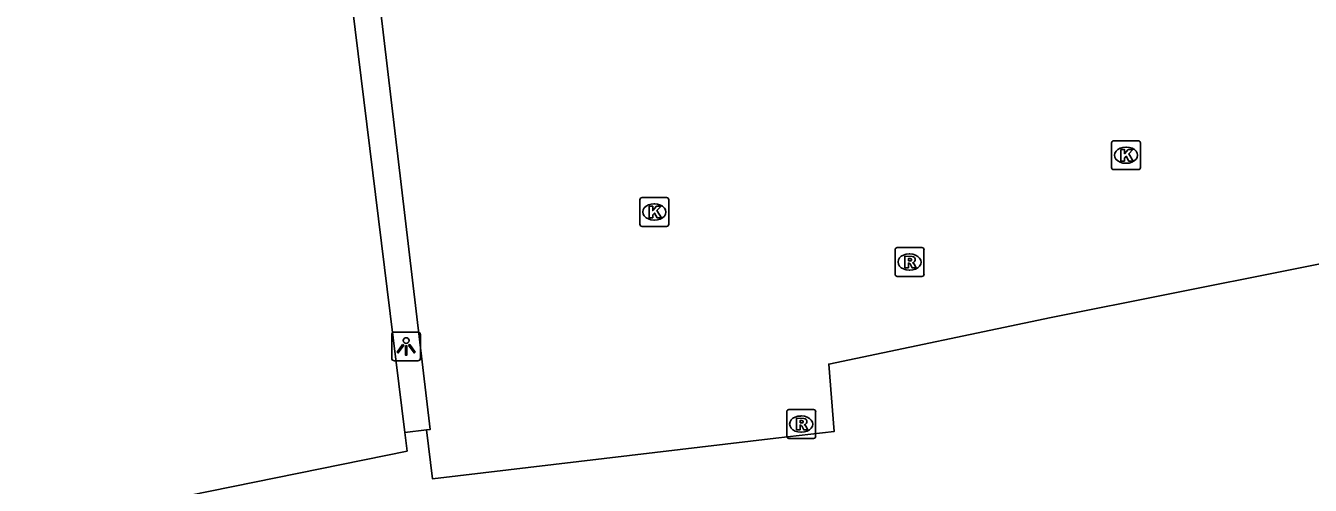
# Model space of a CAD drawing. Extents: x 161477 to 163040, y 383680 to 384868.
# Drawn here: x 162206.02 to 162250.56, y 383994.05 to 384010 of the extents above; entities that cross this region are included whole.
import ezdxf

# ---------------------------------------------------------------- set-up
doc = ezdxf.new("R2010")
doc.units = 0
for name, color, linetype in [('IMGEO_Haag', 7, 'Continuous'), ('IMGEO_Kolk', 7, 'Continuous'), ('IMGEO_Lichtpunt', 7, 'Continuous'), ('IMGEO_Loofbos', 7, 'Continuous'), ('IMGEO_Rioolput', 7, 'Continuous')]:
    doc.layers.add(name, color=color, linetype=linetype)

msp = doc.modelspace()

# ---------------------------------------------------------------- linework, layer by layer
at = {"layer": 'IMGEO_Haag'}
for points in [[(162219.917, 383995.975), (162220.046, 383995.991), (162214.99, 384038.711), (162240.134, 384041.676)], [(162214.028, 384039.472), (162216.229, 384019.733), (162219.167, 383995.88)], [(162219.917, 383995.975), (162219.167, 383995.88)]]:
    msp.add_lwpolyline(points, dxfattribs=at)
at = {"layer": 'IMGEO_Kolk'}
for p, q in [((162243.669, 384005.077), (162243.669, 384005.929)), ((162243.744, 384006.003), (162244.596, 384006.003)), ((162244.67, 384005.929), (162244.67, 384005.077)), ((162244.157, 384005.783), (162244.182, 384005.783)), ((162244.596, 384005.003), (162243.744, 384005.003)), ((162244.18, 384005.223), (162244.155, 384005.223)), ((162227.315, 384003.108), (162227.315, 384003.96)), ((162227.39, 384004.034), (162228.242, 384004.034)), ((162227.803, 384003.814), (162227.828, 384003.814)), ((162228.316, 384003.96), (162228.316, 384003.108)), ((162227.826, 384003.254), (162227.801, 384003.254)), ((162228.242, 384003.034), (162227.39, 384003.034))]:
    msp.add_line(p, q, dxfattribs=at)
for points in [[(162243.669, 384005.077), (162243.669, 384005.929)], [(162243.744, 384006.003), (162244.596, 384006.003)], [(162244.67, 384005.929), (162244.67, 384005.077)], [(162243.99, 384005.703), (162244.113, 384005.703), (162244.113, 384005.552), (162244.243, 384005.703), (162244.407, 384005.703), (162244.261, 384005.552), (162244.414, 384005.303), (162244.262, 384005.303), (162244.177, 384005.467), (162244.113, 384005.4), (162244.113, 384005.303), (162243.99, 384005.303), (162243.99, 384005.703)], [(162244.596, 384005.003), (162243.744, 384005.003)], [(162227.315, 384003.108), (162227.315, 384003.96)], [(162227.39, 384004.034), (162228.242, 384004.034)], [(162227.636, 384003.734), (162227.759, 384003.734), (162227.759, 384003.583), (162227.889, 384003.734), (162228.053, 384003.734), (162227.907, 384003.583), (162228.06, 384003.334), (162227.908, 384003.334), (162227.823, 384003.498), (162227.759, 384003.431), (162227.759, 384003.334), (162227.636, 384003.334), (162227.636, 384003.734)], [(162228.316, 384003.96), (162228.316, 384003.108)], [(162228.242, 384003.034), (162227.39, 384003.034)]]:
    msp.add_lwpolyline(points, dxfattribs=at)
for centre, start, end in [((162243.746, 384005.927), 91.552, 178.448), ((162243.746, 384005.927), 91.552, 178.448), ((162244.594, 384005.927), 1.552, 88.448), ((162244.594, 384005.927), 1.552, 88.448), ((162243.746, 384005.079), 181.552, 268.448), ((162243.746, 384005.079), 181.552, 268.448), ((162244.594, 384005.079), 271.552, 358.448), ((162244.594, 384005.079), 271.552, 358.448), ((162227.392, 384003.958), 91.552, 178.448), ((162227.392, 384003.958), 91.552, 178.448), ((162228.24, 384003.958), 1.552, 88.448), ((162228.24, 384003.958), 1.552, 88.448), ((162227.392, 384003.11), 181.552, 268.448), ((162227.392, 384003.11), 181.552, 268.448), ((162228.24, 384003.11), 271.552, 358.448), ((162228.24, 384003.11), 271.552, 358.448)]:
    msp.add_arc(centre, 0.0765, start, end, dxfattribs=at)
for centre, major_axis, ratio, start_param, end_param in [((162244.156, 384005.503), (-0.387, 0.002), 0.722429, 4.712389, 7.853982), ((162244.181, 384005.503), (-0.39, 0.002), 0.717154, 1.570796, 4.712389), ((162227.802, 384003.534), (-0.387, 0.002), 0.722429, 4.712389, 7.853982), ((162227.827, 384003.534), (-0.39, 0.002), 0.717154, 1.570796, 4.712389)]:
    msp.add_ellipse(centre, major_axis=major_axis, ratio=ratio, start_param=start_param, end_param=end_param, dxfattribs=at)
at = {"layer": 'IMGEO_Lichtpunt'}
for p, q in [((162218.712, 383999.274), (162218.712, 383998.467)), ((162218.712, 383999.274), (162218.712, 383998.467)), ((162219.614, 383999.369), (162218.806, 383999.369)), ((162219.614, 383999.369), (162218.806, 383999.369)), ((162219.708, 383998.467), (162219.708, 383999.274)), ((162219.708, 383998.467), (162219.708, 383999.274)), ((162218.806, 383998.373), (162219.614, 383998.373)), ((162218.806, 383998.373), (162219.614, 383998.373))]:
    msp.add_line(p, q, dxfattribs=at)
for points in [[(162219.086, 383998.938), (162219.125, 383998.91), (162218.937, 383998.648), (162218.899, 383998.675), (162219.086, 383998.938)], [(162219.188, 383998.89), (162219.235, 383998.89), (162219.235, 383998.568), (162219.188, 383998.568), (162219.188, 383998.89)], [(162219.298, 383998.91), (162219.336, 383998.937), (162219.523, 383998.675), (162219.484, 383998.647), (162219.298, 383998.91)]]:
    msp.add_lwpolyline(points, dxfattribs=at)
msp.add_circle((162219.211, 383999.072), 0.0994, dxfattribs=at)
for centre, start, end in [((162218.806, 383999.274), 90, 180), ((162218.806, 383999.274), 90, 180), ((162219.614, 383999.274), 0, 90), ((162219.614, 383999.274), 0, 90), ((162218.806, 383998.467), 180, 270), ((162218.806, 383998.467), 180, 270), ((162219.614, 383998.467), 270, 0), ((162219.614, 383998.467), 270, 360)]:
    msp.add_arc(centre, 0.0946, start, end, dxfattribs=at)
at = {"layer": 'IMGEO_Loofbos'}
for points in [[(162263.235, 384004.608), (162259.009, 384004.1), (162254.093, 384002.367), (162241.575, 383999.872), (162233.863, 383998.259), (162234.051, 383995.923), (162232.022, 383995.683), (162220.125, 383994.277), (162219.917, 383995.975)], [(162219.167, 383995.88), (162219.246, 383995.24), (162013.207, 383953.38)]]:
    msp.add_lwpolyline(points, dxfattribs=at)
at = {"layer": 'IMGEO_Rioolput'}
for p, q in [((162236.163, 384001.372), (162236.163, 384002.224)), ((162236.238, 384002.298), (162237.09, 384002.298)), ((162236.651, 384002.078), (162236.676, 384002.078)), ((162237.164, 384002.224), (162237.164, 384001.372)), ((162236.674, 384001.518), (162236.649, 384001.518)), ((162237.09, 384001.298), (162236.238, 384001.298)), ((162232.407, 383995.752), (162232.407, 383996.604)), ((162232.482, 383996.678), (162233.334, 383996.678)), ((162233.408, 383996.604), (162233.408, 383995.752)), ((162232.895, 383996.458), (162232.92, 383996.458)), ((162233.334, 383995.678), (162232.482, 383995.678)), ((162232.918, 383995.898), (162232.893, 383995.898))]:
    msp.add_line(p, q, dxfattribs=at)
for points in [[(162236.163, 384001.372), (162236.163, 384002.224)], [(162236.238, 384002.298), (162237.09, 384002.298)], [(162236.752, 384001.996), (162236.5, 384001.998), (162236.5, 384001.598)], [(162236.678, 384001.917), (162236.624, 384001.917), (162236.624, 384001.836)], [(162237.164, 384002.224), (162237.164, 384001.372)], [(162236.5, 384001.598), (162236.624, 384001.598), (162236.624, 384001.76), (162236.635, 384001.76)], [(162236.624, 384001.836), (162236.676, 384001.836)], [(162236.682, 384001.731), (162236.753, 384001.598), (162236.893, 384001.598), (162236.828, 384001.724)], [(162237.09, 384001.298), (162236.238, 384001.298)], [(162232.407, 383995.752), (162232.407, 383996.604)], [(162232.482, 383996.678), (162233.334, 383996.678)], [(162233.408, 383996.604), (162233.408, 383995.752)], [(162232.996, 383996.376), (162232.744, 383996.378), (162232.744, 383995.978)], [(162232.744, 383995.978), (162232.868, 383995.978), (162232.868, 383996.14), (162232.879, 383996.14)], [(162232.922, 383996.297), (162232.868, 383996.297), (162232.868, 383996.216)], [(162232.868, 383996.216), (162232.92, 383996.216)], [(162232.926, 383996.111), (162232.997, 383995.978), (162233.137, 383995.978), (162233.072, 383996.104)], [(162233.334, 383995.678), (162232.482, 383995.678)]]:
    msp.add_lwpolyline(points, dxfattribs=at)
for centre, radius, start, end in [((162236.24, 384002.222), 0.0765, 91.552, 178.448), ((162236.24, 384002.222), 0.0765, 91.552, 178.448), ((162236.684, 384001.821), 0.0964, 77.0061, 93.1865), ((162236.698, 384001.878), 0.0378, 276.6634, 79.6772), ((162236.751, 384001.886), 0.109, 350.3612, 89.416), ((162236.749, 384001.886), 0.112, 277.5842, 350.9817), ((162237.088, 384002.222), 0.0765, 1.552, 88.448), ((162237.088, 384002.222), 0.0765, 1.552, 88.448), ((162236.634, 384001.707), 0.0533, 26.0293, 88.6989), ((162236.66, 384002.025), 0.19, 274.7715, 282.9687), ((162236.733, 384001.671), 0.108, 29.5134, 73.7905), ((162236.24, 384001.374), 0.0765, 181.552, 268.448), ((162236.24, 384001.374), 0.0765, 181.552, 268.448), ((162237.088, 384001.374), 0.0765, 271.552, 358.448), ((162237.088, 384001.374), 0.0765, 271.552, 358.448), ((162232.484, 383996.602), 0.0765, 91.552, 178.448), ((162232.484, 383996.602), 0.0765, 91.552, 178.448), ((162233.332, 383996.602), 0.0765, 1.552, 88.448), ((162233.332, 383996.602), 0.0765, 1.552, 88.448), ((162232.878, 383996.087), 0.0533, 26.0293, 88.6989), ((162232.904, 383996.405), 0.19, 274.7715, 282.9687), ((162232.928, 383996.201), 0.0964, 77.0061, 93.1865), ((162232.942, 383996.258), 0.0378, 276.6634, 79.6772), ((162232.995, 383996.266), 0.109, 350.3612, 89.416), ((162232.993, 383996.266), 0.112, 277.5842, 350.9817), ((162232.977, 383996.051), 0.108, 29.5134, 73.7905), ((162232.484, 383995.754), 0.0765, 181.552, 268.448), ((162232.484, 383995.754), 0.0765, 181.552, 268.448), ((162233.332, 383995.754), 0.0765, 271.552, 358.448), ((162233.332, 383995.754), 0.0765, 271.552, 358.448)]:
    msp.add_arc(centre, radius, start, end, dxfattribs=at)
for centre, major_axis, ratio, start_param, end_param in [((162236.65, 384001.798), (-0.387, 0.002), 0.722429, 4.712389, 7.853982), ((162236.675, 384001.798), (-0.39, 0.002), 0.717154, 1.570796, 4.712389), ((162232.894, 383996.178), (-0.387, 0.002), 0.722429, 4.712389, 7.853982), ((162232.919, 383996.178), (-0.39, 0.002), 0.717154, 1.570796, 4.712389)]:
    msp.add_ellipse(centre, major_axis=major_axis, ratio=ratio, start_param=start_param, end_param=end_param, dxfattribs=at)

doc.saveas('drawing.dxf')
